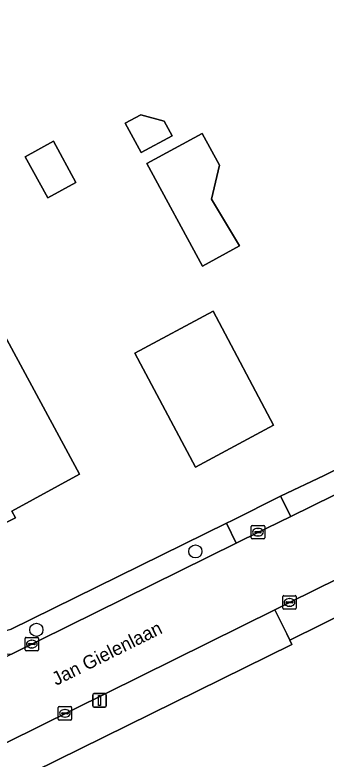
# Model space of a CAD drawing. Extents: x 157320 to 158835, y 386650 to 388491.
# Drawn here: x 158116 to 158139.2, y 386926.2 to 386981.6 of the extents above; entities that cross this region are included whole.
import ezdxf

# ---------------------------------------------------------------- set-up
doc = ezdxf.new("R2010")
doc.units = 0
for name, color, linetype in [('IMGEO_Boom', 7, 'Continuous'), ('IMGEO_Erf', 7, 'Continuous'), ('IMGEO_Groenvoorziening', 7, 'Continuous'), ('IMGEO_Hek', 7, 'Continuous'), ('IMGEO_Kolk', 7, 'Continuous'), ('IMGEO_Lichtmast', 7, 'Continuous'), ('IMGEO_Openbare_ruimte_label', 7, 'Continuous'), ('IMGEO_Pand', 7, 'Continuous'), ('IMGEO_Rijbaan_lokaal_gesloten', 7, 'Continuous'), ('IMGEO_Voetpad_open', 7, 'Continuous')]:
    doc.layers.add(name, color=color, linetype=linetype)

msp = doc.modelspace()

# ---------------------------------------------------------------- linework, layer by layer
at = {"layer": 'IMGEO_Boom'}
for centre in [(158129.472, 386941.641), (158117.644, 386935.799)]:
    msp.add_circle(centre, 0.489, dxfattribs=at)
at = {"layer": 'IMGEO_Erf'}
for points in [[(158115.722, 386935.829), (158131.799, 386943.741), (158132.201, 386943.939), (158135.813, 386945.745), (158139.045, 386947.279), (158156.355, 386955.836), (158159.825, 386957.53), (158163.272, 386959.212), (158164.626, 386963.163), (158164.136, 386964.069), (158161.398, 386969.517), (158159.16, 386974.101), (158157.696, 386977.099), (158153.389, 386985.92)], [(158188.501, 386956.252), (158166.14, 386945.101), (158164.393, 386948.592), (158160.082, 386946.44), (158152.178, 386942.347), (158146.922, 386939.758), (158146.385, 386939.493), (158142.697, 386937.675), (158141.432, 386937.052), (158141.27, 386937.38), (158136.5, 386935.036), (158136.662, 386934.702), (158105.187, 386919.192)]]:
    msp.add_lwpolyline(points, dxfattribs=at)
for points in [[(158127.155, 386973.678), (158127.747, 386972.584), (158125.434, 386971.332), (158124.25, 386973.52), (158125.407, 386974.146)], [(158129.985, 386972.755), (158131.259, 386970.401), (158130.674, 386967.851), (158132.764, 386964.38), (158130.005, 386962.875), (158125.865, 386970.527)], [(158118.925, 386972.17), (158120.584, 386969.094), (158118.495, 386967.954), (158116.82, 386971.022)], [(158120.844, 386947.396), (158115.812, 386944.647), (158116.083, 386944.148), (158115.194, 386943.687), (158114.922, 386944.151), (158112.164, 386942.666), (158111.643, 386943.617), (158110.986, 386943.286), (158109.327, 386946.365), (158109.985, 386946.722), (158109.445, 386947.732), (158109.808, 386948.196), (158109.097, 386949.529), (158108.507, 386949.455), (158107.941, 386950.496), (158106.054, 386949.467), (158102.657, 386955.715), (158113.227, 386961.449)], [(158130.79, 386959.517), (158135.291, 386951.041), (158129.477, 386947.913), (158124.972, 386956.399)]]:
    msp.add_lwpolyline(points, close=True, dxfattribs=at)
at = {"layer": 'IMGEO_Groenvoorziening'}
msp.add_lwpolyline([(158166.063, 386964.052), (158165.665, 386964.841), (158164.136, 386964.069), (158164.626, 386963.163), (158163.272, 386959.212), (158159.825, 386957.53), (158156.355, 386955.836), (158139.045, 386947.279), (158135.813, 386945.745), (158136.568, 386944.239), (158163.49, 386957.499)], dxfattribs=at)
for points in [[(158132.518, 386942.259), (158131.799, 386943.741), (158115.722, 386935.829), (158110.189, 386934.127), (158115.801, 386933.983)], [(158136.662, 386934.702), (158136.5, 386935.036), (158136.272, 386935.505), (158135.377, 386937.287), (158100.401, 386919.961), (158100.596, 386917.682), (158101.035, 386917.155), (158103.345, 386918.288), (158105.187, 386919.192)]]:
    msp.add_lwpolyline(points, close=True, dxfattribs=at)
at = {"layer": 'IMGEO_Hek'}
for points in [[(158135.813, 386945.745), (158139.045, 386947.279)], [(158115.722, 386935.829), (158131.799, 386943.741)]]:
    msp.add_lwpolyline(points, dxfattribs=at)
at = {"layer": 'IMGEO_Kolk'}
for p, q in [((158133.63, 386942.643), (158133.63, 386943.495)), ((158133.705, 386943.569), (158134.557, 386943.569)), ((158134.631, 386943.495), (158134.631, 386942.643)), ((158133.889, 386943.063), (158133.889, 386943.075)), ((158134.327, 386943.026), (158133.929, 386943.026)), ((158133.932, 386943.112), (158134.33, 386943.112)), ((158134.118, 386943.349), (158134.143, 386943.349)), ((158134.373, 386943.075), (158134.373, 386943.063)), ((158134.557, 386942.569), (158133.705, 386942.569)), ((158134.141, 386942.789), (158134.116, 386942.789)), ((158135.978, 386937.419), (158135.978, 386938.271)), ((158136.053, 386938.345), (158136.905, 386938.345)), ((158136.466, 386938.125), (158136.491, 386938.125)), ((158136.979, 386938.271), (158136.979, 386937.419)), ((158136.905, 386937.345), (158136.053, 386937.345)), ((158136.237, 386937.839), (158136.237, 386937.851)), ((158136.675, 386937.802), (158136.277, 386937.802)), ((158136.28, 386937.888), (158136.678, 386937.888)), ((158136.489, 386937.565), (158136.464, 386937.565)), ((158136.721, 386937.851), (158136.721, 386937.839)), ((158116.805, 386934.317), (158116.805, 386935.169)), ((158116.88, 386935.243), (158117.732, 386935.243)), ((158117.806, 386935.169), (158117.806, 386934.317)), ((158117.064, 386934.737), (158117.064, 386934.749)), ((158117.502, 386934.7), (158117.104, 386934.7)), ((158117.107, 386934.786), (158117.505, 386934.786)), ((158117.293, 386935.023), (158117.318, 386935.023)), ((158117.548, 386934.749), (158117.548, 386934.737)), ((158117.732, 386934.243), (158116.88, 386934.243)), ((158117.316, 386934.463), (158117.291, 386934.463)), ((158119.268, 386929.161), (158119.268, 386930.013)), ((158119.343, 386930.087), (158120.195, 386930.087)), ((158119.527, 386929.581), (158119.527, 386929.593)), ((158119.57, 386929.63), (158119.968, 386929.63)), ((158119.756, 386929.867), (158119.781, 386929.867)), ((158120.011, 386929.593), (158120.011, 386929.581)), ((158120.269, 386930.013), (158120.269, 386929.161)), ((158120.195, 386929.087), (158119.343, 386929.087)), ((158119.965, 386929.544), (158119.567, 386929.544)), ((158119.779, 386929.307), (158119.754, 386929.307))]:
    msp.add_line(p, q, dxfattribs=at)
for points in [[(158133.63, 386942.643), (158133.63, 386943.495)], [(158133.705, 386943.569), (158134.557, 386943.569)], [(158134.631, 386943.495), (158134.631, 386942.643)], [(158134.557, 386942.569), (158133.705, 386942.569)], [(158135.978, 386937.419), (158135.978, 386938.271)], [(158136.053, 386938.345), (158136.905, 386938.345)], [(158136.979, 386938.271), (158136.979, 386937.419)], [(158136.905, 386937.345), (158136.053, 386937.345)], [(158116.805, 386934.317), (158116.805, 386935.169)], [(158116.88, 386935.243), (158117.732, 386935.243)], [(158117.806, 386935.169), (158117.806, 386934.317)], [(158117.732, 386934.243), (158116.88, 386934.243)], [(158119.268, 386929.161), (158119.268, 386930.013)], [(158119.343, 386930.087), (158120.195, 386930.087)], [(158120.269, 386930.013), (158120.269, 386929.161)], [(158120.195, 386929.087), (158119.343, 386929.087)]]:
    msp.add_lwpolyline(points, dxfattribs=at)
for centre, radius, start, end in [((158133.707, 386943.493), 0.0765, 91.552, 178.448), ((158133.707, 386943.493), 0.0765, 91.552, 178.448), ((158134.555, 386943.493), 0.0765, 1.552, 88.448), ((158134.555, 386943.493), 0.0765, 1.552, 88.448), ((158133.929, 386943.072), 0.0403, 85.8775, 175.7526), ((158133.926, 386943.062), 0.0366, 178.938, 274.7102), ((158134.33, 386943.069), 0.043, 264.8664, 352.4533), ((158134.334, 386943.074), 0.0386, 1.7309, 96.639), ((158133.707, 386942.645), 0.0765, 181.552, 268.448), ((158133.707, 386942.645), 0.0765, 181.552, 268.448), ((158134.555, 386942.645), 0.0765, 271.552, 358.448), ((158134.555, 386942.645), 0.0765, 271.552, 358.448), ((158136.055, 386938.269), 0.0765, 91.552, 178.448), ((158136.055, 386938.269), 0.0765, 91.552, 178.448), ((158136.903, 386938.269), 0.0765, 1.552, 88.448), ((158136.903, 386938.269), 0.0765, 1.552, 88.448), ((158136.055, 386937.421), 0.0765, 181.552, 268.448), ((158136.055, 386937.421), 0.0765, 181.552, 268.448), ((158136.277, 386937.848), 0.0403, 85.8775, 175.7526), ((158136.274, 386937.838), 0.0366, 178.938, 274.7102), ((158136.678, 386937.845), 0.043, 264.8664, 352.4533), ((158136.682, 386937.85), 0.0386, 1.7309, 96.639), ((158136.903, 386937.421), 0.0765, 271.552, 358.448), ((158136.903, 386937.421), 0.0765, 271.552, 358.448), ((158116.882, 386935.167), 0.0765, 91.552, 178.448), ((158116.882, 386935.167), 0.0765, 91.552, 178.448), ((158117.73, 386935.167), 0.0765, 1.552, 88.448), ((158117.73, 386935.167), 0.0765, 1.552, 88.448), ((158117.104, 386934.746), 0.0403, 85.8775, 175.7526), ((158117.101, 386934.736), 0.0366, 178.938, 274.7102), ((158117.505, 386934.743), 0.043, 264.8664, 352.4533), ((158117.509, 386934.748), 0.0386, 1.7309, 96.639), ((158116.882, 386934.319), 0.0765, 181.552, 268.448), ((158116.882, 386934.319), 0.0765, 181.552, 268.448), ((158117.73, 386934.319), 0.0765, 271.552, 358.448), ((158117.73, 386934.319), 0.0765, 271.552, 358.448), ((158119.345, 386930.011), 0.0765, 91.552, 178.448), ((158119.345, 386930.011), 0.0765, 91.552, 178.448), ((158119.567, 386929.59), 0.0403, 85.8775, 175.7526), ((158119.972, 386929.592), 0.0386, 1.7309, 96.639), ((158120.193, 386930.011), 0.0765, 1.552, 88.448), ((158120.193, 386930.011), 0.0765, 1.552, 88.448), ((158119.345, 386929.163), 0.0765, 181.552, 268.448), ((158119.345, 386929.163), 0.0765, 181.552, 268.448), ((158119.564, 386929.58), 0.0366, 178.938, 274.7102), ((158119.968, 386929.587), 0.043, 264.8664, 352.4533), ((158120.193, 386929.163), 0.0765, 271.552, 358.448), ((158120.193, 386929.163), 0.0765, 271.552, 358.448)]:
    msp.add_arc(centre, radius, start, end, dxfattribs=at)
for centre, major_axis, ratio, start_param, end_param in [((158134.117, 386943.069), (-0.387, 0.002), 0.722429, 4.712389, 7.853982), ((158134.142, 386943.069), (-0.39, 0.002), 0.717154, 1.570796, 4.712389), ((158136.465, 386937.845), (-0.387, 0.002), 0.722429, 4.712389, 7.853982), ((158136.49, 386937.845), (-0.39, 0.002), 0.717154, 1.570796, 4.712389), ((158117.292, 386934.743), (-0.387, 0.002), 0.722429, 4.712389, 7.853982), ((158117.317, 386934.743), (-0.39, 0.002), 0.717154, 1.570796, 4.712389), ((158119.755, 386929.587), (-0.387, 0.002), 0.722429, 4.712389, 7.853982), ((158119.78, 386929.587), (-0.39, 0.002), 0.717154, 1.570796, 4.712389)]:
    msp.add_ellipse(centre, major_axis=major_axis, ratio=ratio, start_param=start_param, end_param=end_param, dxfattribs=at)
at = {"layer": 'IMGEO_Lichtmast'}
for p, q in [((158121.851, 386930.151), (158121.851, 386930.951)), ((158121.851, 386930.951), (158121.851, 386930.151)), ((158121.951, 386931.051), (158122.741, 386931.051)), ((158122.741, 386931.051), (158121.951, 386931.051)), ((158122.841, 386930.951), (158122.841, 386930.151)), ((158122.841, 386930.151), (158122.841, 386930.951)), ((158122.741, 386930.051), (158121.951, 386930.051)), ((158121.951, 386930.051), (158122.741, 386930.051))]:
    msp.add_line(p, q, dxfattribs=at)
msp.add_lwpolyline([(158122.271, 386930.926), (158122.421, 386930.926), (158122.421, 386930.176), (158122.271, 386930.176), (158122.271, 386930.926)], dxfattribs=at)
for centre, start, end in [((158121.951, 386930.951), 90, 180), ((158121.951, 386930.951), 90, 180), ((158122.741, 386930.951), 0, 90), ((158122.741, 386930.951), 360, 90), ((158121.951, 386930.151), 180, 270), ((158121.951, 386930.151), 180, 270), ((158122.741, 386930.151), 270, 0), ((158122.741, 386930.151), 270, 0)]:
    msp.add_arc(centre, 0.1, start, end, dxfattribs=at)
at = {"layer": 'IMGEO_Pand'}
for points in [[(158127.155, 386973.678), (158125.407, 386974.146), (158124.25, 386973.52), (158125.434, 386971.332), (158127.747, 386972.584)], [(158131.259, 386970.401), (158129.985, 386972.755), (158125.865, 386970.527), (158130.005, 386962.875), (158132.764, 386964.38), (158130.674, 386967.851)], [(158118.925, 386972.17), (158116.82, 386971.022), (158118.495, 386967.954), (158120.584, 386969.094)], [(158112.164, 386942.666), (158114.922, 386944.151), (158115.194, 386943.687), (158116.083, 386944.148), (158115.812, 386944.647), (158120.844, 386947.396), (158113.227, 386961.449), (158102.657, 386955.715), (158106.054, 386949.467), (158107.941, 386950.496), (158108.507, 386949.455), (158109.097, 386949.529), (158109.808, 386948.196), (158109.445, 386947.732), (158109.985, 386946.722), (158109.327, 386946.365), (158110.986, 386943.286), (158111.643, 386943.617)], [(158129.477, 386947.913), (158135.291, 386951.041), (158130.79, 386959.517), (158124.972, 386956.399)]]:
    msp.add_lwpolyline(points, close=True, dxfattribs=at)
at = {"layer": 'IMGEO_Rijbaan_lokaal_gesloten'}
msp.add_lwpolyline([(158163.49, 386957.499), (158136.568, 386944.239), (158132.955, 386942.475), (158132.518, 386942.259), (158115.801, 386933.983), (158107.683, 386929.955), (158103.553, 386927.909), (158093.978, 386923.166), (158094.131, 386922.913), (158092.554, 386922.126), (158091.342, 386921.521), (158091.159, 386921.783), (158084.484, 386918.398), (158087.116, 386913.533), (158088.912, 386914.406), (158094.716, 386917.227), (158094.507, 386917.478), (158095.897, 386918.16), (158097.312, 386918.855), (158100.366, 386920.365), (158100.401, 386919.961), (158135.377, 386937.287), (158136.478, 386937.833), (158140.15, 386939.652)], dxfattribs=at)
at = {"layer": 'IMGEO_Voetpad_open'}
for points in [[(158136.568, 386944.239), (158135.813, 386945.745), (158132.201, 386943.939), (158131.799, 386943.741), (158132.518, 386942.259), (158132.955, 386942.475)], [(158141.27, 386937.38), (158140.15, 386939.652), (158136.478, 386937.833), (158135.377, 386937.287), (158136.272, 386935.505), (158136.5, 386935.036)]]:
    msp.add_lwpolyline(points, close=True, dxfattribs=at)

# ---------------------------------------------------------------- texts
at = {"layer": 'IMGEO_Openbare_ruimte_label'}
msp.add_text('Jan Gielenlaan', height=1, rotation=26.3601, dxfattribs=at).set_placement((158119.111, 386931.626))

doc.saveas('drawing.dxf')
